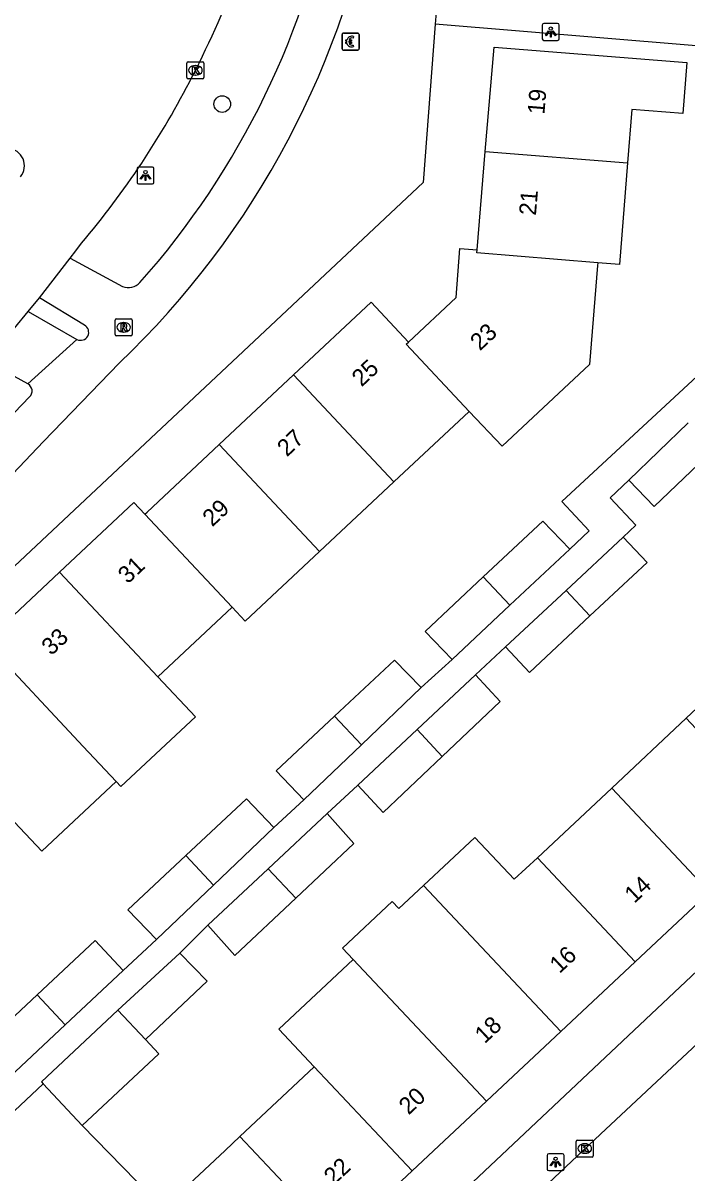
# Model space of a CAD drawing. Extents: x 159961 to 160856, y 382704 to 383353.
# Drawn here: x 160353.9 to 160393, y 383092.5 to 383160.2 of the extents above; entities that cross this region are included whole.
import ezdxf

# ---------------------------------------------------------------- set-up
doc = ezdxf.new("R2010")
doc.units = 0
for name, color, linetype in [('IMGEO_Betaalautomaat', 7, 'Continuous'), ('IMGEO_Boom', 7, 'Continuous'), ('IMGEO_Fietspad_open', 7, 'Continuous'), ('IMGEO_Kolk', 7, 'Continuous'), ('IMGEO_Lichtpunt', 7, 'Continuous'), ('IMGEO_Pand', 7, 'Continuous'), ('IMGEO_Pand_nummerreeks', 7, 'Continuous'), ('IMGEO_Parkeervlak_open', 7, 'Continuous'), ('IMGEO_Rijbaan_lokaal_gesloten', 7, 'Continuous'), ('IMGEO_Rijbaan_lokaal_open', 7, 'Continuous'), ('IMGEO_Rioolput', 7, 'Continuous'), ('IMGEO_Voetpad_open', 7, 'Continuous')]:
    doc.layers.add(name, color=color, linetype=linetype)

msp = doc.modelspace()

# ---------------------------------------------------------------- linework, layer by layer
at = {"layer": 'IMGEO_Betaalautomaat'}
for p, q in [((160372.657, 383158.716), (160372.657, 383159.557)), ((160372.657, 383159.557), (160372.657, 383158.716)), ((160372.732, 383159.64), (160373.573, 383159.64)), ((160373.573, 383159.64), (160372.732, 383159.64)), ((160373.319, 383159.445), (160373.302, 383159.345)), ((160373.656, 383159.566), (160373.656, 383158.725)), ((160373.656, 383158.725), (160373.656, 383159.566)), ((160373.582, 383158.641), (160372.741, 383158.641)), ((160372.741, 383158.641), (160373.582, 383158.641)), ((160372.94, 383159.104), (160372.94, 383159.172)), ((160373.061, 383159.172), (160373.061, 383159.104)), ((160373.306, 383158.939), (160373.328, 383158.852))]:
    msp.add_line(p, q, dxfattribs=at)
for points in [[(160372.94, 383159.172), (160372.871, 383159.172), (160372.871, 383159.241), (160372.95, 383159.241)], [(160373.072, 383159.241), (160373.219, 383159.241), (160373.219, 383159.172), (160373.061, 383159.172)], [(160372.945, 383159.035), (160372.871, 383159.035), (160372.871, 383159.104), (160372.94, 383159.104)], [(160373.061, 383159.104), (160373.219, 383159.104), (160373.219, 383159.035), (160373.075, 383159.035)]]:
    msp.add_lwpolyline(points, dxfattribs=at)
for centre, radius, start, end in [((160372.735, 383159.563), 0.0779, 92.4484, 184.28452), ((160372.735, 383159.563), 0.0779, 92.4484, 184.28452), ((160373.233, 383159.165), 0.293, 73.01398, 165.01395), ((160373.239, 383159.178), 0.179, 69.32359, 159.56827), ((160373.579, 383159.563), 0.0779, 2.4484, 94.28452), ((160373.579, 383159.563), 0.0779, 2.4484, 94.28452), ((160372.735, 383158.719), 0.0779, 182.4484, 274.28452), ((160372.735, 383158.719), 0.0779, 182.4484, 274.28452), ((160373.206, 383159.09), 0.267, 191.80956, 297.03891), ((160373.239, 383159.105), 0.179, 202.76249, 291.86925), ((160373.579, 383158.719), 0.0779, 272.4484, 4.28452), ((160373.579, 383158.719), 0.0779, 272.4484, 4.28452)]:
    msp.add_arc(centre, radius, start, end, dxfattribs=at)
at = {"layer": 'IMGEO_Boom'}
msp.add_circle((160365.602, 383155.459), 0.489, dxfattribs=at)
at = {"layer": 'IMGEO_Fietspad_open'}
for points in [[(160356.659, 383146.389), (160359.726, 383144.71)], [(160357.491, 383142.438), (160354.84, 383144.058)], [(160354.157, 383138.979), (160357.047, 383141.6)], [(160359.534, 383140.192), (160355.084, 383135.582), (160349.301, 383129.494), (160346.069, 383126.243), (160333.013, 383113.184), (160320.923, 383101.092), (160266.621, 383046.833), (160203.096, 382986.199)], [(160344.403, 383127.954), (160354.266, 383138.215)]]:
    msp.add_lwpolyline(points, dxfattribs=at)
for centre, radius, start, end in [((160323.977, 383177.404), 51.469, 313.69757, 350.58344), ((160324.325, 383177.215), 48.673, 318.4692, 349.76501), ((160360.057, 383145.656), 1.003, 250.6995, 314.65074), ((160357.269, 383142.019), 0.474, 242.08388, 62.08388), ((160353.934, 383138.557), 0.477, 314.14428, 62.09493)]:
    msp.add_arc(centre, radius, start, end, dxfattribs=at)
at = {"layer": 'IMGEO_Kolk'}
for p, q in [((160363.524, 383157.023), (160363.524, 383157.875)), ((160363.599, 383157.949), (160364.451, 383157.949)), ((160364.525, 383157.875), (160364.525, 383157.023)), ((160364.012, 383157.729), (160364.037, 383157.729)), ((160364.451, 383156.949), (160363.599, 383156.949)), ((160364.035, 383157.169), (160364.01, 383157.169)), ((160386.438, 383093.515), (160386.438, 383094.367)), ((160386.513, 383094.441), (160387.365, 383094.441)), ((160386.926, 383094.221), (160386.951, 383094.221)), ((160387.439, 383094.367), (160387.439, 383093.515)), ((160386.949, 383093.661), (160386.924, 383093.661)), ((160387.365, 383093.441), (160386.513, 383093.441))]:
    msp.add_line(p, q, dxfattribs=at)
for points in [[(160363.524, 383157.023), (160363.524, 383157.875)], [(160363.599, 383157.949), (160364.451, 383157.949)], [(160364.525, 383157.875), (160364.525, 383157.023)], [(160363.845, 383157.649), (160363.968, 383157.649), (160363.968, 383157.498), (160364.098, 383157.649), (160364.262, 383157.649), (160364.116, 383157.498), (160364.269, 383157.249), (160364.117, 383157.249), (160364.032, 383157.413), (160363.968, 383157.346), (160363.968, 383157.249), (160363.845, 383157.249), (160363.845, 383157.649)], [(160364.451, 383156.949), (160363.599, 383156.949)], [(160386.438, 383093.515), (160386.438, 383094.367)], [(160386.513, 383094.441), (160387.365, 383094.441)], [(160387.439, 383094.367), (160387.439, 383093.515)], [(160386.759, 383094.141), (160386.882, 383094.141), (160386.882, 383093.99), (160387.012, 383094.141), (160387.176, 383094.141), (160387.03, 383093.99), (160387.183, 383093.741), (160387.031, 383093.741), (160386.946, 383093.905), (160386.882, 383093.838), (160386.882, 383093.741), (160386.759, 383093.741), (160386.759, 383094.141)], [(160387.365, 383093.441), (160386.513, 383093.441)]]:
    msp.add_lwpolyline(points, dxfattribs=at)
for centre, start, end in [((160363.601, 383157.873), 91.55205, 178.44795), ((160363.601, 383157.873), 91.55205, 178.44795), ((160364.449, 383157.873), 1.55205, 88.44795), ((160364.449, 383157.873), 1.55205, 88.44795), ((160363.601, 383157.025), 181.55205, 268.44795), ((160363.601, 383157.025), 181.55205, 268.44795), ((160364.449, 383157.025), 271.55205, 358.44795), ((160364.449, 383157.025), 271.55205, 358.44795), ((160386.515, 383094.365), 91.55205, 178.44795), ((160386.515, 383094.365), 91.55205, 178.44795), ((160387.363, 383094.365), 1.55205, 88.44795), ((160387.363, 383094.365), 1.55205, 88.44795), ((160386.515, 383093.517), 181.55205, 268.44795), ((160386.515, 383093.517), 181.55205, 268.44795), ((160387.363, 383093.517), 271.55205, 358.44795), ((160387.363, 383093.517), 271.55205, 358.44795)]:
    msp.add_arc(centre, 0.0765, start, end, dxfattribs=at)
for centre, major_axis, ratio, start_param, end_param in [((160364.011, 383157.449), (-0.387, 0.002), 0.722429, 4.712389, 7.853982), ((160364.036, 383157.449), (-0.39, 0.002), 0.717154, 1.570796, 4.712389), ((160386.925, 383093.941), (-0.387, 0.002), 0.722429, 4.712389, 7.853982), ((160386.95, 383093.941), (-0.39, 0.002), 0.717154, 1.570796, 4.712389)]:
    msp.add_ellipse(centre, major_axis=major_axis, ratio=ratio, start_param=start_param, end_param=end_param, dxfattribs=at)
at = {"layer": 'IMGEO_Lichtpunt'}
for p, q in [((160384.437, 383160.112), (160384.437, 383159.305)), ((160384.437, 383160.112), (160384.437, 383159.305)), ((160385.339, 383160.207), (160384.531, 383160.207)), ((160385.339, 383160.207), (160384.531, 383160.207)), ((160385.433, 383159.305), (160385.433, 383160.112)), ((160385.433, 383159.305), (160385.433, 383160.112)), ((160384.531, 383159.211), (160385.339, 383159.211)), ((160384.531, 383159.211), (160385.339, 383159.211)), ((160360.587, 383151.657), (160360.587, 383150.85)), ((160360.587, 383151.657), (160360.587, 383150.85)), ((160361.489, 383151.752), (160360.681, 383151.752)), ((160361.489, 383151.752), (160360.681, 383151.752)), ((160361.583, 383150.85), (160361.583, 383151.657)), ((160361.583, 383150.85), (160361.583, 383151.657)), ((160360.681, 383150.756), (160361.489, 383150.756)), ((160360.681, 383150.756), (160361.489, 383150.756)), ((160384.724, 383093.542), (160384.724, 383092.735)), ((160384.724, 383093.542), (160384.724, 383092.735)), ((160385.626, 383093.637), (160384.818, 383093.637)), ((160385.626, 383093.637), (160384.818, 383093.637)), ((160385.72, 383092.735), (160385.72, 383093.542)), ((160385.72, 383092.735), (160385.72, 383093.542)), ((160384.818, 383092.641), (160385.626, 383092.641)), ((160384.818, 383092.641), (160385.626, 383092.641))]:
    msp.add_line(p, q, dxfattribs=at)
for points in [[(160384.811, 383159.776), (160384.85, 383159.748), (160384.662, 383159.486), (160384.624, 383159.513), (160384.811, 383159.776)], [(160384.913, 383159.728), (160384.96, 383159.728), (160384.96, 383159.406), (160384.913, 383159.406), (160384.913, 383159.728)], [(160385.023, 383159.748), (160385.061, 383159.775), (160385.248, 383159.513), (160385.209, 383159.485), (160385.023, 383159.748)], [(160360.961, 383151.321), (160361, 383151.293), (160360.812, 383151.031), (160360.774, 383151.058), (160360.961, 383151.321)], [(160361.063, 383151.273), (160361.11, 383151.273), (160361.11, 383150.951), (160361.063, 383150.951), (160361.063, 383151.273)], [(160361.173, 383151.293), (160361.211, 383151.32), (160361.398, 383151.058), (160361.359, 383151.03), (160361.173, 383151.293)], [(160385.098, 383093.206), (160385.137, 383093.178), (160384.949, 383092.916), (160384.911, 383092.943), (160385.098, 383093.206)], [(160385.2, 383093.158), (160385.247, 383093.158), (160385.247, 383092.836), (160385.2, 383092.836), (160385.2, 383093.158)], [(160385.31, 383093.178), (160385.348, 383093.205), (160385.535, 383092.943), (160385.496, 383092.915), (160385.31, 383093.178)]]:
    msp.add_lwpolyline(points, dxfattribs=at)
for centre in [(160384.936, 383159.91), (160361.086, 383151.455), (160385.223, 383093.34)]:
    msp.add_circle(centre, 0.0994, dxfattribs=at)
for centre, start, end in [((160384.531, 383160.112), 90, 180), ((160384.531, 383160.112), 90, 180), ((160385.339, 383160.112), 0, 90), ((160385.339, 383160.112), 0, 90), ((160384.531, 383159.305), 180, 270), ((160384.531, 383159.305), 180, 270), ((160385.339, 383159.305), 270, 0), ((160385.339, 383159.305), 270, 360), ((160360.681, 383151.657), 90, 180), ((160360.681, 383151.657), 90, 180), ((160361.489, 383151.657), 0, 90), ((160361.489, 383151.657), 0, 90), ((160360.681, 383150.85), 180, 270), ((160360.681, 383150.85), 180, 270), ((160361.489, 383150.85), 270, 0), ((160361.489, 383150.85), 270, 360), ((160384.818, 383093.542), 90, 180), ((160384.818, 383093.542), 90, 180), ((160385.626, 383093.542), 0, 90), ((160385.626, 383093.542), 0, 90), ((160384.818, 383092.735), 180, 270), ((160384.818, 383092.735), 180, 270), ((160385.626, 383092.735), 270, 0), ((160385.626, 383092.735), 270, 360)]:
    msp.add_arc(centre, 0.0946, start, end, dxfattribs=at)
at = {"layer": 'IMGEO_Pand'}
for points in [[(160381.07, 383152.67), (160381.601, 383158.816), (160392.951, 383157.904), (160392.709, 383154.904), (160389.711, 383155.145), (160389.458, 383151.996)], [(160380.604, 383146.872), (160381.07, 383152.67)], [(160381.07, 383152.67), (160389.458, 383151.996)], [(160389.458, 383151.996), (160388.976, 383146.016), (160387.704, 383146.118)], [(160376.561, 383141.44), (160379.362, 383144.067), (160379.594, 383146.953), (160380.604, 383146.872)], [(160387.704, 383146.118), (160380.59, 383146.69), (160380.604, 383146.872)], [(160387.704, 383146.118), (160387.691, 383145.951), (160387.223, 383140.131), (160382.086, 383135.313), (160380.129, 383137.36)], [(160369.803, 383139.511), (160374.361, 383143.786), (160376.561, 383141.44)], [(160380.129, 383137.36), (160376.423, 383141.311), (160376.561, 383141.44)], [(160365.426, 383135.406), (160369.803, 383139.511)], [(160369.803, 383139.511), (160375.708, 383133.214)], [(160380.129, 383137.36), (160375.708, 383133.214)], [(160393.023, 383136.69), (160389.524, 383133.31)], [(160361.05, 383131.303), (160361.177, 383131.422), (160365.426, 383135.406)], [(160371.331, 383129.109), (160365.426, 383135.406)], [(160389.524, 383133.31), (160391.016, 383131.765), (160394.516, 383135.098)], [(160375.708, 383133.214), (160371.331, 383129.109)], [(160356.025, 383127.89), (160360.401, 383131.994), (160361.05, 383131.303)], [(160361.05, 383131.303), (160366.183, 383125.835)], [(160380.965, 383127.609), (160384.467, 383130.893), (160386.052, 383129.246)], [(160389.192, 383129.955), (160385.834, 383126.815)], [(160389.192, 383129.955), (160390.601, 383128.45), (160387.245, 383125.311)], [(160371.331, 383129.109), (160366.958, 383125.008), (160366.183, 383125.835)], [(160382.528, 383125.942), (160386.052, 383129.246)], [(160356.025, 383127.89), (160351.648, 383123.786)], [(160361.804, 383121.728), (160356.025, 383127.89)], [(160379.127, 383122.754), (160377.541, 383124.401), (160380.965, 383127.609)], [(160382.528, 383125.942), (160380.965, 383127.609)], [(160385.834, 383126.815), (160382.279, 383123.49)], [(160387.245, 383125.311), (160385.834, 383126.815)], [(160366.183, 383125.835), (160361.804, 383121.728)], [(160379.127, 383122.754), (160382.528, 383125.942)], [(160382.279, 383123.49), (160383.688, 383121.983), (160387.245, 383125.311)], [(160351.648, 383123.786), (160357.427, 383117.623), (160359.369, 383115.552)], [(160392.9, 383119.282), (160397.275, 383123.386)], [(160372.21, 383119.403), (160375.741, 383122.712), (160377.318, 383121.088)], [(160359.369, 383115.552), (160359.643, 383115.26), (160364.02, 383119.365), (160361.804, 383121.728)], [(160380.516, 383121.84), (160377.07, 383118.617)], [(160378.549, 383117.041), (160381.96, 383120.276), (160380.516, 383121.84)], [(160373.792, 383117.716), (160377.318, 383121.088)], [(160370.414, 383114.488), (160368.785, 383116.192), (160372.21, 383119.403)], [(160373.792, 383117.716), (160372.21, 383119.403)], [(160388.523, 383115.178), (160392.9, 383119.282)], [(160398.658, 383113.144), (160392.9, 383119.282)], [(160377.07, 383118.617), (160373.58, 383115.352)], [(160378.549, 383117.041), (160377.07, 383118.617)], [(160370.414, 383114.488), (160373.792, 383117.716)], [(160373.58, 383115.352), (160375.067, 383113.739), (160378.549, 383117.041)], [(160353.051, 383113.519), (160354.993, 383111.448), (160359.369, 383115.552)], [(160363.455, 383111.195), (160367.027, 383114.543), (160368.639, 383112.858)], [(160384.147, 383111.073), (160388.523, 383115.178)], [(160394.281, 383109.04), (160388.523, 383115.178)], [(160371.784, 383113.672), (160368.307, 383110.42)], [(160369.927, 383108.693), (160373.345, 383111.905), (160371.784, 383113.672)], [(160365.083, 383109.458), (160368.639, 383112.858)], [(160377.454, 383109.438), (160380.471, 383112.268), (160382.788, 383109.799), (160384.147, 383111.073)], [(160361.729, 383106.252), (160360.053, 383108.006), (160363.455, 383111.195)], [(160363.455, 383111.195), (160365.083, 383109.458)], [(160384.147, 383111.073), (160389.905, 383104.935)], [(160368.307, 383110.42), (160364.759, 383107.101)], [(160368.307, 383110.42), (160369.927, 383108.693)], [(160361.729, 383106.252), (160365.083, 383109.458)], [(160373.311, 383105.084), (160372.685, 383105.752), (160375.612, 383108.496), (160376.004, 383108.078), (160377.454, 383109.438)], [(160385.529, 383100.83), (160377.454, 383109.438)], [(160364.759, 383107.101), (160366.335, 383105.316), (160369.927, 383108.693)], [(160394.281, 383109.04), (160389.905, 383104.935)], [(160354.701, 383102.988), (160358.126, 383106.199), (160359.781, 383104.434)], [(160363.099, 383105.457), (160359.467, 383102.088)], [(160361.077, 383100.372), (160361.85, 383101.099), (160364.713, 383103.791), (160363.099, 383105.457)], [(160371.018, 383098.759), (160368.935, 383100.98), (160373.311, 383105.084)], [(160373.311, 383105.084), (160381.152, 383096.726)], [(160359.781, 383104.434), (160356.357, 383101.222)], [(160389.905, 383104.935), (160385.529, 383100.83)], [(160352.779, 383097.867), (160351.123, 383099.633), (160354.701, 383102.988)], [(160356.357, 383101.222), (160354.701, 383102.988)], [(160359.467, 383102.088), (160354.961, 383097.862), (160355.062, 383097.754)], [(160359.467, 383102.088), (160361.077, 383100.372)], [(160356.357, 383101.222), (160352.779, 383097.867)], [(160361.077, 383100.372), (160361.867, 383099.53), (160357.361, 383095.304)], [(160385.529, 383100.83), (160381.152, 383096.726)], [(160366.642, 383094.655), (160371.018, 383098.759)], [(160371.018, 383098.759), (160376.776, 383092.62)], [(160355.062, 383097.754), (160357.361, 383095.304)], [(160381.152, 383096.726), (160376.776, 383092.62)], [(160362.122, 383090.415), (160365.769, 383093.836), (160366.642, 383094.655)], [(160372.4, 383088.517), (160366.642, 383094.655)], [(160376.776, 383092.62), (160372.4, 383088.517)]]:
    msp.add_lwpolyline(points, dxfattribs=at)
at = {"layer": 'IMGEO_Parkeervlak_open'}
msp.add_lwpolyline([(160357.361, 383095.304), (160362.122, 383090.415)], dxfattribs=at)
at = {"layer": 'IMGEO_Rijbaan_lokaal_gesloten'}
for points in [[(160356.659, 383146.389), (160356.992, 383146.826), (160357.323, 383147.265)], [(160354.84, 383144.058), (160356.659, 383146.389)], [(160354.188, 383143.245), (160354.84, 383144.058)], [(160351.752, 383140.308), (160354.188, 383143.245)]]:
    msp.add_lwpolyline(points, dxfattribs=at)
for centre, radius, start, end in [((160308.919, 383185.362), 61.772, 332.76162, 345.85881), ((160317.936, 383180.471), 51.517, 319.86617, 333.00709), ((160352.936, 383151.825), 1.026, 321.15069, 147.83897)]:
    msp.add_arc(centre, radius, start, end, dxfattribs=at)
at = {"layer": 'IMGEO_Rijbaan_lokaal_open'}
msp.add_lwpolyline([(160411.292, 383116.793), (160405.8, 383111.613), (160397.4, 383103.731), (160393.269, 383099.855), (160387.865, 383094.781), (160375.599, 383083.221)], dxfattribs=at)
at = {"layer": 'IMGEO_Rioolput'}
for p, q in [((160359.3, 383141.888), (160359.3, 383142.74)), ((160359.375, 383142.814), (160360.227, 383142.814)), ((160359.788, 383142.594), (160359.813, 383142.594)), ((160360.301, 383142.74), (160360.301, 383141.888)), ((160360.227, 383141.814), (160359.375, 383141.814)), ((160359.811, 383142.034), (160359.786, 383142.034))]:
    msp.add_line(p, q, dxfattribs=at)
for points in [[(160359.3, 383141.888), (160359.3, 383142.74)], [(160359.375, 383142.814), (160360.227, 383142.814)], [(160359.889, 383142.512), (160359.637, 383142.514), (160359.637, 383142.114)], [(160359.815, 383142.433), (160359.761, 383142.433), (160359.761, 383142.352)], [(160359.761, 383142.352), (160359.813, 383142.352)], [(160360.301, 383142.74), (160360.301, 383141.888)], [(160360.227, 383141.814), (160359.375, 383141.814)], [(160359.637, 383142.114), (160359.761, 383142.114), (160359.761, 383142.276), (160359.772, 383142.276)], [(160359.819, 383142.247), (160359.89, 383142.114), (160360.03, 383142.114), (160359.965, 383142.24)]]:
    msp.add_lwpolyline(points, dxfattribs=at)
for centre, radius, start, end in [((160359.377, 383142.738), 0.0765, 91.55205, 178.44795), ((160359.377, 383142.738), 0.0765, 91.55205, 178.44795), ((160359.797, 383142.541), 0.19, 274.7715, 282.96867), ((160359.821, 383142.337), 0.0964, 77.00612, 93.18647), ((160359.835, 383142.394), 0.0378, 276.66336, 79.67722), ((160359.888, 383142.402), 0.109, 350.36119, 89.41601), ((160359.886, 383142.402), 0.112, 277.58423, 350.98172), ((160360.225, 383142.738), 0.0765, 1.55205, 88.44795), ((160360.225, 383142.738), 0.0765, 1.55205, 88.44795), ((160359.377, 383141.89), 0.0765, 181.55205, 268.44795), ((160359.377, 383141.89), 0.0765, 181.55205, 268.44795), ((160359.771, 383142.223), 0.0533, 26.02933, 88.69889), ((160359.87, 383142.187), 0.108, 29.51342, 73.79051), ((160360.225, 383141.89), 0.0765, 271.55205, 358.44795), ((160360.225, 383141.89), 0.0765, 271.55205, 358.44795)]:
    msp.add_arc(centre, radius, start, end, dxfattribs=at)
for centre, major_axis, ratio, start_param, end_param in [((160359.787, 383142.314), (-0.387, 0.002), 0.722429, 4.712389, 7.853982), ((160359.812, 383142.314), (-0.39, 0.002), 0.717154, 1.570796, 4.712389)]:
    msp.add_ellipse(centre, major_axis=major_axis, ratio=ratio, start_param=start_param, end_param=end_param, dxfattribs=at)
at = {"layer": 'IMGEO_Voetpad_open'}
for points in [[(160378.427, 383163.718), (160378.127, 383160.166)], [(160378.127, 383160.166), (160377.423, 383150.839), (160335.071, 383111.068), (160328.266, 383104.678), (160328.208, 383104.62)], [(160404.604, 383157.95), (160403.75, 383158.033), (160393.033, 383158.925), (160378.127, 383160.166)], [(160386.052, 383129.246), (160387.202, 383130.324), (160385.594, 383132.059), (160403.083, 383148.267)], [(160354.188, 383143.245), (160357.047, 383141.6)], [(160354.157, 383138.979), (160351.752, 383140.308)], [(160389.524, 383133.31), (160388.439, 383132.262), (160389.942, 383130.656), (160389.192, 383129.955)], [(160369.879, 383082.077), (160423.666, 383132.79)], [(160382.279, 383123.49), (160380.516, 383121.84)], [(160377.318, 383121.088), (160379.127, 383122.754)], [(160373.58, 383115.352), (160371.784, 383113.672)], [(160368.639, 383112.858), (160370.414, 383114.488)], [(160364.759, 383107.101), (160363.099, 383105.457)], [(160359.781, 383104.434), (160361.729, 383106.252)], [(160351.35, 383094.272), (160355.062, 383097.754)]]:
    msp.add_lwpolyline(points, dxfattribs=at)

# ---------------------------------------------------------------- texts
at = {"layer": 'IMGEO_Pand_nummerreeks'}
for s, rotation, p in [('19', 85.2308, (160384.559, 383154.824)), ('21', 85.2332, (160384.062, 383148.874)), ('23', 43.16664, (160380.77, 383140.891)), ('25', 43.16164, (160373.804, 383138.767)), ('27', 43.16164, (160369.41, 383134.646)), ('29', 43.16091, (160365.015, 383130.524)), ('31', 43.16091, (160360.043, 383127.162)), ('33', 43.16091, (160355.541, 383122.94)), ('14', 43.16542, (160389.854, 383108.342)), ('16', 43.16542, (160385.448, 383104.209)), ('18', 43.16542, (160381.044, 383100.078)), ('20', 43.16542, (160376.571, 383095.883)), ('22', 43.16542, (160372.16, 383091.746))]:
    msp.add_text(s, height=1, rotation=rotation, dxfattribs=at).set_placement(p)

doc.saveas('drawing.dxf')
